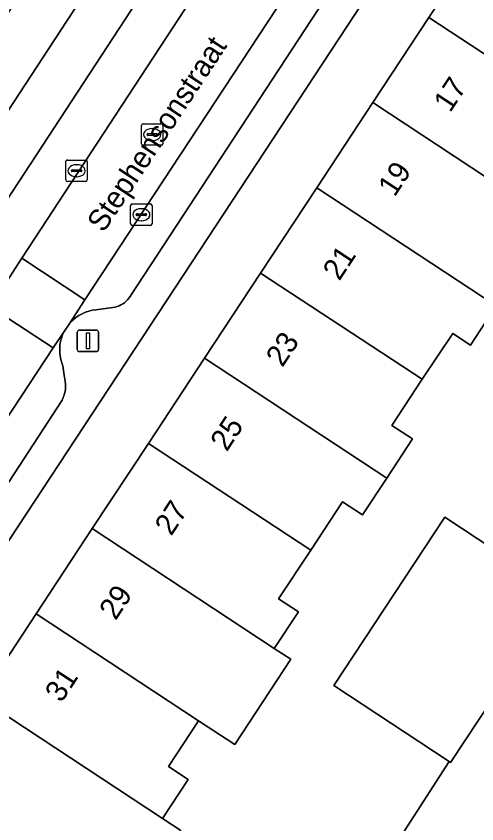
# Model space of a CAD drawing. Extents: x 159279 to 160377, y 384531 to 385888.
# Drawn here: x 159840.55 to 159861.99, y 385041.4 to 385079 of the extents above; entities that cross this region are included whole.
import ezdxf

# ---------------------------------------------------------------- set-up
doc = ezdxf.new("R2010")
doc.units = 0
for name, color, linetype in [('IMGEO_Erf', 7, 'Continuous'), ('IMGEO_Kolk', 7, 'Continuous'), ('IMGEO_Lichtmast', 7, 'Continuous'), ('IMGEO_Openbare_ruimte_label', 7, 'Continuous'), ('IMGEO_Pand', 7, 'Continuous'), ('IMGEO_Pand_nummerreeks', 7, 'Continuous'), ('IMGEO_Parkeervlak_open', 7, 'Continuous'), ('IMGEO_Rijbaan_lokaal_open', 7, 'Continuous'), ('IMGEO_Rioolput', 7, 'Continuous'), ('IMGEO_Voetpad_open', 7, 'Continuous')]:
    doc.layers.add(name, color=color, linetype=linetype)

msp = doc.modelspace()

# ---------------------------------------------------------------- linework, layer by layer
at = {"layer": 'IMGEO_Erf'}
for points in [[(159855.184, 385102.118), (159852.204, 385097.56), (159849.224, 385093.002), (159846.244, 385088.444), (159843.263, 385083.886), (159840.283, 385079.328), (159837.303, 385074.77), (159834.323, 385070.212), (159831.342, 385065.654), (159828.362, 385061.096), (159825.382, 385056.538), (159822.402, 385051.98), (159819.421, 385047.421), (159821.511, 385046.099), (159856.255, 385099.209)], [(159864.782, 385091.975), (159833.719, 385044.747), (159835.368, 385043.657), (159836.306, 385045.081), (159835.435, 385045.655), (159837.072, 385048.142), (159837.966, 385047.553), (159838.097, 385047.752), (159838.228, 385047.952), (159839.013, 385047.435), (159841.477, 385051.178), (159844.089, 385055.145), (159846.7, 385059.11), (159849.312, 385063.077), (159851.923, 385067.044), (159854.535, 385071.01), (159857.146, 385074.977), (159859.758, 385078.944), (159862.369, 385082.909)], [(159862.891, 385065.51), (159861.693, 385063.69), (159860.865, 385064.235), (159859.445, 385062.1), (159858.03, 385059.95), (159858.994, 385059.316), (159857.794, 385057.494), (159856.669, 385055.785), (159855.741, 385056.396), (159854.254, 385054.137), (159852.761, 385051.869), (159853.679, 385051.265), (159852.561, 385049.568), (159853.333, 385049.06), (159850.721, 385045.093), (159849.039, 385046.2), (159847.638, 385044.072), (159848.559, 385043.466), (159847.364, 385041.651), (159848.212, 385041.088)], [(159854.887, 385035.272), (159860.705, 385044.294), (159855.324, 385047.844), (159860.494, 385055.679), (159865.835, 385052.155)]]:
    msp.add_lwpolyline(points, dxfattribs=at)
at = {"layer": 'IMGEO_Kolk'}
for p, q in [((159842.856, 385071.38), (159842.856, 385072.232)), ((159842.931, 385072.306), (159843.783, 385072.306)), ((159843.344, 385072.086), (159843.369, 385072.086)), ((159843.857, 385072.232), (159843.857, 385071.38)), ((159843.115, 385071.8), (159843.115, 385071.812)), ((159843.553, 385071.763), (159843.155, 385071.763)), ((159843.158, 385071.849), (159843.556, 385071.849)), ((159843.599, 385071.812), (159843.599, 385071.8)), ((159843.367, 385071.526), (159843.342, 385071.526)), ((159843.783, 385071.306), (159842.931, 385071.306)), ((159845.947, 385070.26), (159846.799, 385070.26)), ((159845.872, 385069.334), (159845.872, 385070.186)), ((159846.36, 385070.04), (159846.385, 385070.04)), ((159846.873, 385070.186), (159846.873, 385069.334)), ((159846.131, 385069.754), (159846.131, 385069.766)), ((159846.569, 385069.717), (159846.171, 385069.717)), ((159846.174, 385069.803), (159846.572, 385069.803)), ((159846.383, 385069.48), (159846.358, 385069.48)), ((159846.615, 385069.766), (159846.615, 385069.754)), ((159846.799, 385069.26), (159845.947, 385069.26))]:
    msp.add_line(p, q, dxfattribs=at)
for points in [[(159842.856, 385071.38), (159842.856, 385072.232)], [(159842.931, 385072.306), (159843.783, 385072.306)], [(159843.857, 385072.232), (159843.857, 385071.38)], [(159843.783, 385071.306), (159842.931, 385071.306)], [(159845.947, 385070.26), (159846.799, 385070.26)], [(159845.872, 385069.334), (159845.872, 385070.186)], [(159846.873, 385070.186), (159846.873, 385069.334)], [(159846.799, 385069.26), (159845.947, 385069.26)]]:
    msp.add_lwpolyline(points, dxfattribs=at)
for centre, radius, start, end in [((159842.933, 385072.23), 0.0765, 91.552, 178.448), ((159842.933, 385072.23), 0.0765, 91.552, 178.448), ((159843.781, 385072.23), 0.0765, 1.552, 88.448), ((159843.781, 385072.23), 0.0765, 1.552, 88.448), ((159843.155, 385071.809), 0.0403, 85.8775, 175.7526), ((159843.152, 385071.799), 0.0366, 178.938, 274.7102), ((159843.556, 385071.806), 0.043, 264.8664, 352.4533), ((159843.56, 385071.811), 0.0386, 1.7309, 96.639), ((159842.933, 385071.382), 0.0765, 181.552, 268.448), ((159842.933, 385071.382), 0.0765, 181.552, 268.448), ((159843.781, 385071.382), 0.0765, 271.552, 358.448), ((159843.781, 385071.382), 0.0765, 271.552, 358.448), ((159845.949, 385070.184), 0.0765, 91.552, 178.448), ((159845.949, 385070.184), 0.0765, 91.552, 178.448), ((159846.797, 385070.184), 0.0765, 1.552, 88.448), ((159846.797, 385070.184), 0.0765, 1.552, 88.448), ((159846.171, 385069.763), 0.0403, 85.8775, 175.7526), ((159846.168, 385069.753), 0.0366, 178.938, 274.7102), ((159846.572, 385069.76), 0.043, 264.8664, 352.4533), ((159846.576, 385069.765), 0.0386, 1.7309, 96.639), ((159845.949, 385069.336), 0.0765, 181.552, 268.448), ((159845.949, 385069.336), 0.0765, 181.552, 268.448), ((159846.797, 385069.336), 0.0765, 271.552, 358.448), ((159846.797, 385069.336), 0.0765, 271.552, 358.448)]:
    msp.add_arc(centre, radius, start, end, dxfattribs=at)
for centre, major_axis, ratio, start_param, end_param in [((159843.343, 385071.806), (-0.387, 0.002), 0.722429, 4.712389, 7.853982), ((159843.368, 385071.806), (-0.39, 0.002), 0.717154, 1.570796, 4.712389), ((159846.359, 385069.76), (-0.387, 0.002), 0.722429, 4.712389, 7.853982), ((159846.384, 385069.76), (-0.39, 0.002), 0.717154, 1.570796, 4.712389)]:
    msp.add_ellipse(centre, major_axis=major_axis, ratio=ratio, start_param=start_param, end_param=end_param, dxfattribs=at)
at = {"layer": 'IMGEO_Lichtmast'}
for p, q in [((159843.393, 385063.483), (159843.393, 385064.283)), ((159843.393, 385064.283), (159843.393, 385063.483)), ((159843.493, 385064.383), (159844.283, 385064.383)), ((159844.283, 385064.383), (159843.493, 385064.383)), ((159844.383, 385064.283), (159844.383, 385063.483)), ((159844.383, 385063.483), (159844.383, 385064.283)), ((159844.283, 385063.383), (159843.493, 385063.383)), ((159843.493, 385063.383), (159844.283, 385063.383))]:
    msp.add_line(p, q, dxfattribs=at)
msp.add_lwpolyline([(159843.813, 385064.258), (159843.963, 385064.258), (159843.963, 385063.508), (159843.813, 385063.508), (159843.813, 385064.258)], dxfattribs=at)
for centre, start, end in [((159843.493, 385064.283), 90, 180), ((159843.493, 385064.283), 90, 180), ((159844.283, 385064.283), 0, 90), ((159844.283, 385064.283), 360, 90), ((159843.493, 385063.483), 180, 270), ((159843.493, 385063.483), 180, 270), ((159844.283, 385063.483), 270, 0), ((159844.283, 385063.483), 270, 0)]:
    msp.add_arc(centre, 0.1, start, end, dxfattribs=at)
at = {"layer": 'IMGEO_Pand'}
for points in [[(159862.369, 385082.909), (159859.758, 385078.944), (159868.14, 385073.426), (159869.406, 385075.349), (159868.583, 385075.891), (159869.929, 385077.934)], [(159864.717, 385069.993), (159866.098, 385072.091), (159866.91, 385071.557), (159868.14, 385073.426), (159859.758, 385078.944), (159857.146, 385074.977)], [(159857.146, 385074.977), (159854.535, 385071.01), (159862.891, 385065.51), (159864.385, 385064.527), (159866.996, 385068.493), (159864.717, 385069.993)], [(159854.535, 385071.01), (159851.923, 385067.044), (159859.445, 385062.1), (159860.865, 385064.235), (159861.693, 385063.69), (159862.891, 385065.51)], [(159857.794, 385057.494), (159858.994, 385059.316), (159858.03, 385059.95), (159859.445, 385062.1), (159851.923, 385067.044), (159849.312, 385063.077)], [(159849.312, 385063.077), (159846.7, 385059.11), (159854.254, 385054.137), (159855.741, 385056.396), (159856.669, 385055.785), (159857.794, 385057.494)], [(159852.561, 385049.568), (159853.679, 385051.265), (159852.761, 385051.869), (159854.254, 385054.137), (159846.7, 385059.11), (159844.089, 385055.145)], [(159865.835, 385052.155), (159860.494, 385055.679), (159855.324, 385047.844), (159860.705, 385044.294), (159860.767, 385044.253), (159865.937, 385052.088)], [(159844.089, 385055.145), (159841.477, 385051.178), (159849.039, 385046.2), (159850.721, 385045.093), (159853.333, 385049.06), (159852.561, 385049.568)], [(159841.477, 385051.178), (159839.013, 385047.435), (159838.228, 385047.952), (159838.097, 385047.752), (159847.364, 385041.651), (159848.559, 385043.466), (159847.638, 385044.072), (159849.039, 385046.2)], [(159838.097, 385047.752), (159837.966, 385047.553), (159837.072, 385048.142), (159835.435, 385045.655), (159836.306, 385045.081), (159835.368, 385043.657), (159839.545, 385040.907), (159848.156, 385035.239), (159849.548, 385037.353), (159846.901, 385039.097), (159848.212, 385041.088), (159847.364, 385041.651)]]:
    msp.add_lwpolyline(points, close=True, dxfattribs=at)
at = {"layer": 'IMGEO_Parkeervlak_open'}
for points in [[(159857.245, 385096.635), (159825.412, 385047.978)], [(159825.427, 385044.202), (159839.332, 385065.469), (159840.809, 385067.729), (159854.507, 385088.679)], [(159857.511, 385086.742), (159843.749, 385065.792), (159843.006, 385064.668), (159843.078, 385064.75), (159843.198, 385064.867), (159843.328, 385064.973), (159843.466, 385065.067), (159843.613, 385065.148), (159843.766, 385065.216), (159843.925, 385065.27), (159844.087, 385065.309), (159844.253, 385065.334), (159845.052, 385065.442), (159845.149, 385065.458), (159845.244, 385065.483), (159845.336, 385065.516), (159845.425, 385065.557), (159845.51, 385065.606), (159845.591, 385065.663), (159845.666, 385065.726), (159845.735, 385065.796), (159845.797, 385065.871), (159845.852, 385065.952), (159845.898, 385066.033), (159857.875, 385084.327)], [(159835.1, 385049.5), (159842.687, 385061.13), (159842.741, 385061.245), (159842.784, 385061.365), (159842.817, 385061.488), (159842.838, 385061.613), (159842.848, 385061.74), (159842.847, 385061.867), (159842.834, 385061.993), (159842.811, 385062.118), (159842.793, 385062.185), (159842.725, 385062.718), (159842.672, 385062.855), (159842.625, 385063.016), (159842.592, 385063.18), (159842.574, 385063.347), (159842.571, 385063.515), (159842.583, 385063.683), (159842.61, 385063.848), (159842.651, 385064.011), (159842.707, 385064.169), (159842.777, 385064.322), (159842.275, 385063.562), (159832.097, 385048.096)]]:
    msp.add_lwpolyline(points, dxfattribs=at)
at = {"layer": 'IMGEO_Rijbaan_lokaal_open'}
for points in [[(159857.511, 385086.742), (159854.507, 385088.679), (159840.809, 385067.729), (159843.749, 385065.792)], [(159843.749, 385065.792), (159840.809, 385067.729), (159839.332, 385065.469), (159842.275, 385063.562), (159842.777, 385064.322), (159843.006, 385064.668)], [(159842.275, 385063.562), (159839.332, 385065.469), (159825.427, 385044.202), (159825.237, 385043.891), (159823.433, 385041.141), (159826.324, 385039.242), (159826.913, 385040.145), (159831.552, 385047.261), (159832.097, 385048.096)]]:
    msp.add_lwpolyline(points, close=True, dxfattribs=at)
msp.add_lwpolyline([(159865.937, 385052.088), (159860.767, 385044.253), (159860.705, 385044.294), (159854.887, 385035.272), (159852.849, 385032.141), (159850.94, 385033.383), (159848.156, 385035.239), (159839.545, 385040.907), (159835.368, 385043.657), (159833.719, 385044.747), (159831.172, 385040.875), (159835.632, 385037.93), (159835.701, 385038.034), (159840.54, 385034.839), (159845.409, 385031.624), (159845.481, 385031.732), (159849.713, 385028.942), (159849.57, 385028.726), (159854.462, 385025.496), (159854.531, 385025.6), (159857.303, 385023.772), (159859.239, 385026.708), (159862.555, 385031.737)], dxfattribs=at)
at = {"layer": 'IMGEO_Rioolput'}
for p, q in [((159846.452, 385073.99), (159847.304, 385073.99)), ((159846.377, 385073.064), (159846.377, 385073.916)), ((159846.865, 385073.77), (159846.89, 385073.77)), ((159847.378, 385073.916), (159847.378, 385073.064)), ((159846.636, 385073.484), (159846.636, 385073.496)), ((159847.074, 385073.447), (159846.676, 385073.447)), ((159846.679, 385073.533), (159847.077, 385073.533)), ((159846.888, 385073.21), (159846.863, 385073.21)), ((159847.12, 385073.496), (159847.12, 385073.484)), ((159847.304, 385072.99), (159846.452, 385072.99))]:
    msp.add_line(p, q, dxfattribs=at)
for points in [[(159846.452, 385073.99), (159847.304, 385073.99)], [(159846.377, 385073.064), (159846.377, 385073.916)], [(159847.378, 385073.916), (159847.378, 385073.064)], [(159847.304, 385072.99), (159846.452, 385072.99)]]:
    msp.add_lwpolyline(points, dxfattribs=at)
for centre, radius, start, end in [((159846.454, 385073.914), 0.0765, 91.552, 178.448), ((159846.454, 385073.914), 0.0765, 91.552, 178.448), ((159847.302, 385073.914), 0.0765, 1.552, 88.448), ((159847.302, 385073.914), 0.0765, 1.552, 88.448), ((159846.676, 385073.493), 0.0403, 85.8775, 175.7526), ((159846.673, 385073.483), 0.0366, 178.938, 274.7102), ((159847.077, 385073.49), 0.043, 264.8664, 352.4533), ((159847.081, 385073.495), 0.0386, 1.7309, 96.639), ((159846.454, 385073.066), 0.0765, 181.552, 268.448), ((159846.454, 385073.066), 0.0765, 181.552, 268.448), ((159847.302, 385073.066), 0.0765, 271.552, 358.448), ((159847.302, 385073.066), 0.0765, 271.552, 358.448)]:
    msp.add_arc(centre, radius, start, end, dxfattribs=at)
for centre, major_axis, ratio, start_param, end_param in [((159846.864, 385073.49), (-0.387, 0.002), 0.722429, 4.712389, 7.853982), ((159846.889, 385073.49), (-0.39, 0.002), 0.717154, 1.570796, 4.712389)]:
    msp.add_ellipse(centre, major_axis=major_axis, ratio=ratio, start_param=start_param, end_param=end_param, dxfattribs=at)
at = {"layer": 'IMGEO_Voetpad_open'}
for points in [[(159880.962, 385129.185), (159879.125, 385130.58), (159861.509, 385103.606), (159859.27, 385102.871), (159858.834, 385103.137), (159856.255, 385099.209), (159821.511, 385046.099), (159819.421, 385047.421), (159815.513, 385041.56), (159817.654, 385040.152), (159809.183, 385027.223), (159812.822, 385024.926), (159813.67, 385026.228)], [(159814.137, 385020.596), (159813.833, 385020.131), (159812.685, 385018.52), (159815.287, 385016.806), (159817.514, 385020.085), (159823.296, 385028.874), (159829.652, 385038.574), (159831.172, 385040.875), (159833.719, 385044.747), (159864.782, 385091.975), (159866.293, 385090.902), (159866.572, 385091.228), (159866.721, 385091.454), (159866.868, 385091.678), (159866.05, 385092.216), (159867.679, 385094.69), (159868.498, 385094.15), (159869.401, 385095.52), (159871.061, 385098.154)], [(159825.412, 385047.978), (159857.245, 385096.635)], [(159857.875, 385084.327), (159845.898, 385066.033), (159845.852, 385065.952), (159845.797, 385065.871), (159845.735, 385065.796), (159845.666, 385065.726), (159845.591, 385065.663), (159845.51, 385065.606), (159845.425, 385065.557), (159845.336, 385065.516), (159845.244, 385065.483), (159845.149, 385065.458), (159845.052, 385065.442), (159844.253, 385065.334), (159844.087, 385065.309), (159843.925, 385065.27), (159843.766, 385065.216), (159843.613, 385065.148), (159843.466, 385065.067), (159843.328, 385064.973), (159843.198, 385064.867), (159843.078, 385064.75), (159843.006, 385064.668), (159842.777, 385064.322), (159842.707, 385064.169), (159842.651, 385064.011), (159842.61, 385063.848), (159842.583, 385063.683), (159842.571, 385063.515), (159842.574, 385063.347), (159842.592, 385063.18), (159842.625, 385063.016), (159842.672, 385062.855), (159842.725, 385062.718), (159842.793, 385062.185), (159842.811, 385062.118), (159842.834, 385061.993), (159842.847, 385061.867), (159842.848, 385061.74), (159842.838, 385061.613), (159842.817, 385061.488), (159842.784, 385061.365), (159842.741, 385061.245), (159842.687, 385061.13), (159835.1, 385049.5)]]:
    msp.add_lwpolyline(points, dxfattribs=at)

# ---------------------------------------------------------------- texts
at = {"layer": 'IMGEO_Openbare_ruimte_label'}
msp.add_text('Stephensonstraat', height=1, rotation=56.5484, dxfattribs=at).set_placement((159844.613, 385068.881))
at = {"layer": 'IMGEO_Pand_nummerreeks'}
for s, rotation, p in [('17', 56.6392, (159860.745, 385074.477)), ('19', 56.6369, (159858.158, 385070.549)), ('21', 56.6369, (159855.584, 385066.639)), ('23', 56.6392, (159852.936, 385062.617)), ('25', 56.6392, (159850.35, 385058.689)), ('27', 56.6392, (159847.764, 385054.761)), ('29', 56.6369, (159845.177, 385050.833)), ('31', 56.6392, (159842.653, 385046.999))]:
    msp.add_text(s, height=1, rotation=rotation, dxfattribs=at).set_placement(p)

doc.saveas('drawing.dxf')
